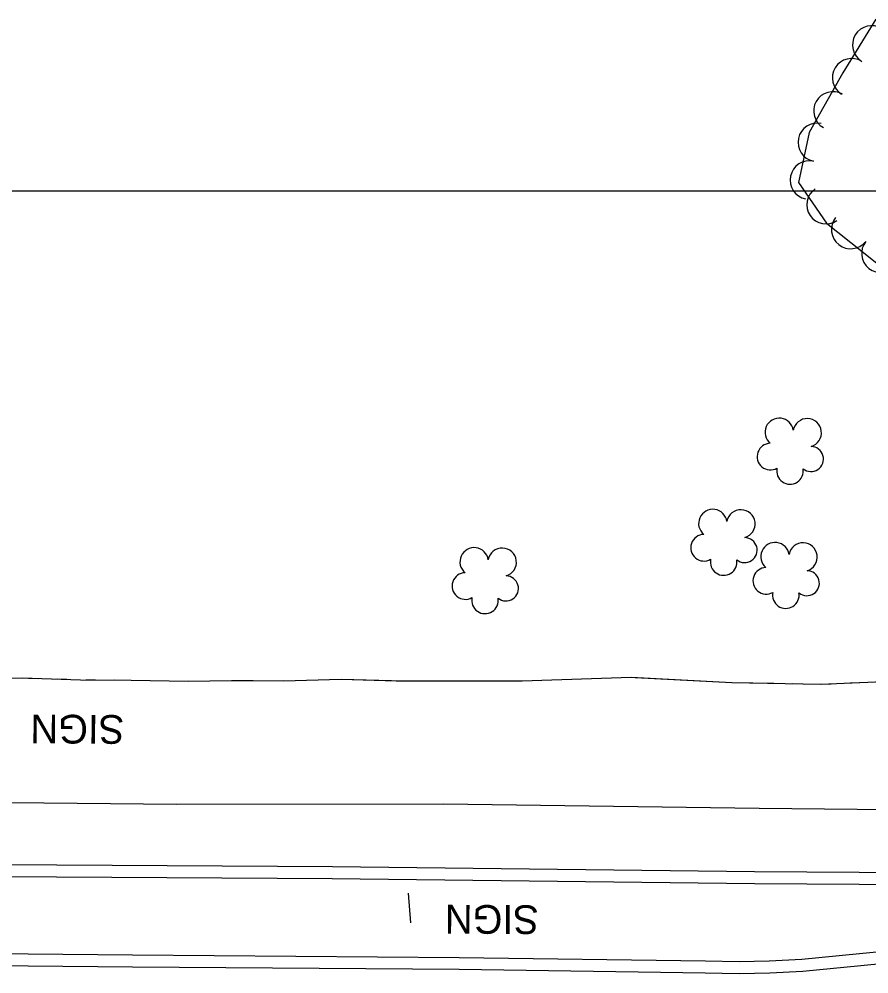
# Model space of a CAD drawing. Extents: x 353423 to 364002, y 127000 to 201942.
# Drawn here: x 362202.6 to 362380.1, y 133336.5 to 133535.9 of the extents above; entities that cross this region are included whole.
import ezdxf

# ---------------------------------------------------------------- set-up
doc = ezdxf.new("R2010")
doc.units = 0
for name, color, linetype in [('E_DTM_SlopeTop', 7, 'Continuous'), ('E_FEN_Generic', 7, 'Continuous'), ('E_LAND_BrushLine', 7, 'Continuous'), ('E_LAND_TreeLine', 7, 'Continuous'), ('E_STRUCT_WingWall', 7, 'Continuous')]:
    doc.layers.add(name, color=color, linetype=linetype)

msp = doc.modelspace()

# ---------------------------------------------------------------- linework, layer by layer
at = {"layer": 'E_DTM_SlopeTop'}
for points in [[(362186.83, 133372.43), (362235.52, 133371.99), (362291.21, 133372.06), (362357.16, 133371.13), (362418.53, 133370.48)], [(362198.95, 133359.35), (362268.03, 133358.92)], [(362268.04, 133358.92), (362356.23, 133357.89), (362443.7, 133357.32)], [(362443.7, 133357.32), (362559.92, 133356.6), (362587.37, 133356.87), (362591.57, 133356.42), (362595.34, 133355.22), (362596.63, 133352.66), (362597.26, 133349.73), (362595.85, 133347.05), (362593.47, 133345.47), (362591.58, 133344.98), (362589.99, 133344.72), (362541.61, 133345.53), (362481.48, 133346), (362464.11, 133345.87), (362452.24, 133345.23), (362418.7, 133342.14), (362378.39, 133338.2), (362366.28, 133337.05), (362359.38, 133336.69), (362353, 133336.52), (362345.92, 133336.66), (362294.52, 133337.4), (362226.24, 133337.92), (362153.55, 133338.63)], [(362198.93, 133356.85), (362268.01, 133356.42)], [(362268.01, 133356.42), (362356.2, 133355.39), (362443.69, 133354.82)], [(362443.69, 133354.82), (362559.93, 133354.1), (362587.25, 133354.37), (362591.05, 133353.96), (362593.58, 133353.15), (362594.25, 133351.82), (362594.62, 133350.09), (362593.93, 133348.78), (362592.43, 133347.78), (362591.07, 133347.42), (362589.81, 133347.22), (362541.64, 133348.03), (362481.48, 133348.5), (362464.04, 133348.37), (362452.05, 133347.73), (362418.47, 133344.63), (362378.15, 133340.69), (362366.1, 133339.54), (362359.28, 133339.19), (362352.99, 133339.02), (362345.97, 133339.16), (362294.54, 133339.9), (362226.26, 133340.42), (362153.57, 133341.13)]]:
    msp.add_lwpolyline(points, dxfattribs=at)
at = {"layer": 'E_FEN_Generic'}
msp.add_lwpolyline([(362381.52, 133535.88), (362374.68, 133524.68), (362367.6, 133512.18), (362365.42, 133501.77), (362371.22, 133493.28), (362383.78, 133483.34)], dxfattribs=at)
for centre, radius, start, end in [((362380.69, 133530.49), 4.02, 58.6098, 238.5944), ((362376.5, 133523.63), 4.02, 58.6098, 238.5944), ((362372.58, 133516.71), 4.02, 60.477, 240.4617), ((362369.32, 133510.15), 4.02, 78.1842, 258.1689), ((362367.67, 133502.28), 4.02, 78.1842, 258.1689), ((362371.14, 133497.12), 4.02, 124.3626, 304.3473), ((362376.3, 133491.94), 4.02, 141.6482, 321.6329), ((362382.6, 133486.96), 4.02, 141.6482, 321.6329), ((362361.36, 133449.58), 2.97, 8.6794, 229.9133), ((362367.21, 133449.5), 2.97, 286.3302, 169.3035), ((362359.53, 133444.53), 2.78, 91.6503, 299.4233), ((362368, 133444.03), 2.61, 231.0355, 88.9681), ((362363.62, 133441.55), 2.78, 168.3273, 9.3384), ((362347.5, 133430.55), 2.97, 8.6794, 229.9133), ((362353.36, 133430.47), 2.97, 286.3302, 169.3035), ((362345.67, 133425.5), 2.78, 91.6503, 299.4233), ((362354.15, 133425), 2.61, 231.0355, 88.9681), ((362360.5, 133423.64), 2.97, 8.6794, 229.9133), ((362366.35, 133423.56), 2.97, 286.3302, 169.3035), ((362297.64, 133422.55), 2.97, 8.6794, 229.9133), ((362303.49, 133422.47), 2.97, 286.3302, 169.3035), ((362349.76, 133422.52), 2.78, 168.3273, 9.3384), ((362295.81, 133417.5), 2.78, 91.6503, 299.4233), ((362358.66, 133418.59), 2.78, 91.6503, 299.4233), ((362367.14, 133418.09), 2.61, 231.0355, 88.9681), ((362304.28, 133417), 2.61, 231.0355, 88.9681), ((362362.75, 133415.61), 2.78, 168.3273, 9.3384), ((362299.9, 133414.52), 2.78, 168.3273, 9.3384)]:
    msp.add_arc(centre, radius, start, end, dxfattribs=at)
at = {"layer": 'E_LAND_BrushLine'}
msp.add_line((362284.39, 133347.15), (362283.9, 133353.35), dxfattribs=at)
at = {"layer": 'E_LAND_TreeLine'}
msp.add_line((360000, 133500), (364000, 133500), dxfattribs=at)
msp.add_line((360000, 133500), (364000, 133500), dxfattribs=at)
at = {"layer": 'E_STRUCT_WingWall'}
for points in [[(362185.82, 133398.21), (362203.31, 133398.31), (362215.4, 133397.95), (362225.96, 133397.87), (362237.92, 133397.67), (362246.96, 133397.78), (362257.78, 133397.72), (362269.85, 133398.09), (362281.36, 133397.74), (362307.67, 133397.7), (362330.46, 133398.47), (362351.44, 133397.38), (362370.04, 133397), (362384.74, 133397.67)], [(362204.57, 133398.27), (362206.57, 133398.22)], [(362210.56, 133398.1), (362212.55, 133398.04)], [(362216.55, 133397.95), (362218.54, 133397.93)], [(362222.53, 133397.89), (362225.96, 133397.87), (362237.92, 133397.67), (362246.96, 133397.78), (362251.47, 133397.76)], [(362251.47, 133397.76), (362257.78, 133397.72), (362269.85, 133398.09), (362280.39, 133397.77)], [(362302.36, 133397.71), (362307.67, 133397.7), (362330.46, 133398.47), (362331.29, 133398.43)], [(362331.29, 133398.43), (362351.44, 133397.38), (362360.21, 133397.2)], [(362284.38, 133397.74), (362286.38, 133397.74)], [(362290.38, 133397.73), (362292.37, 133397.73)], [(362296.37, 133397.72), (362298.36, 133397.71)], [(362364.2, 133397.12), (362366.2, 133397.08)], [(362370.19, 133397.01), (362372.19, 133397.1)], [(362376.17, 133397.28), (362378.17, 133397.37)]]:
    msp.add_lwpolyline(points, dxfattribs=at)

# ---------------------------------------------------------------- texts
at = {"layer": 'E_LAND_BrushLine'}
for rotation, p in [(179.6432, (362224.57, 133390.55)), (179.6442, (362311.15, 133350.83))]:
    msp.add_text('SIGN', height=6, rotation=rotation, dxfattribs=at).set_placement(p)

doc.saveas('drawing.dxf')
